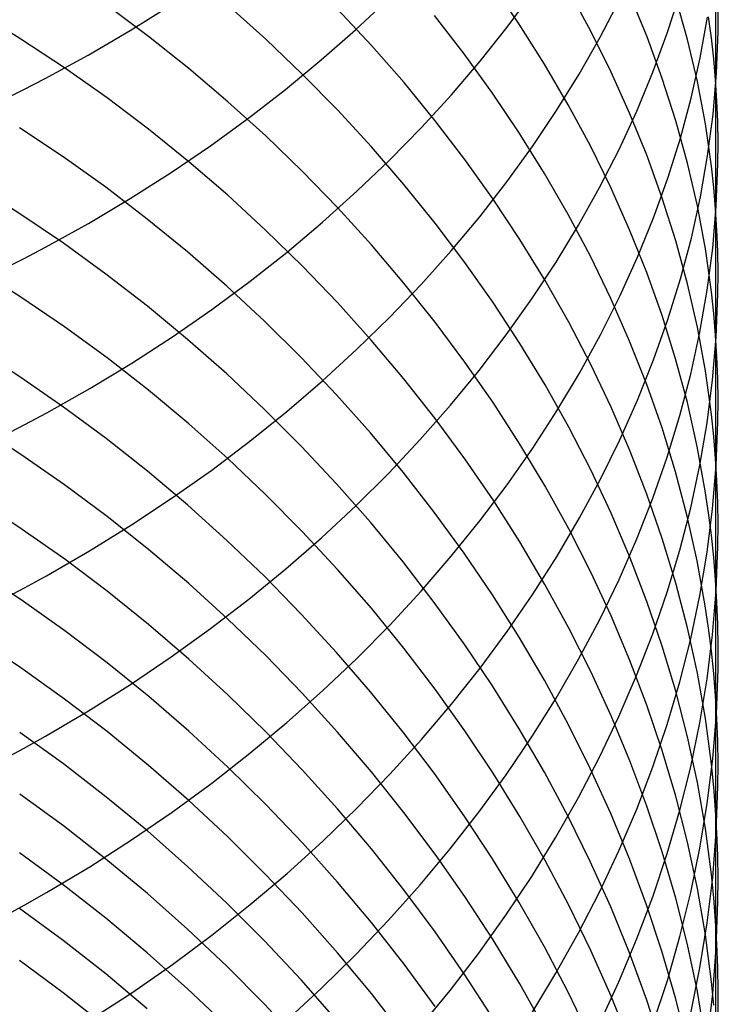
# Model space of a CAD drawing. Extents: x -383 to 1849, y -1185 to -529.
# Tile 452 of 656: x 421 to 427, y -1090 to -1081. Entities that reach past the tile are written whole.
import ezdxf

# ---------------------------------------------------------------- set-up
doc = ezdxf.new("R2010")
doc.units = 0
doc.layers.add('PREDEFINITO', color=7, linetype='CONTINUOUS')

msp = doc.modelspace()

# ---------------------------------------------------------------- linework, layer by layer
at = {"layer": 'PREDEFINITO'}
for p, q in [((426.9731, -1080.4829, 635.1812), (426.972, -1082.7896, 632.6009)), ((425.2314, -1081.1506, 625.0442), (424.9935, -1080.8016, 624.7911)), ((423.779, -1081.2006, 648.4845), (424.0711, -1080.9261, 648.2002)), ((425.124, -1081.1769, 645.7374), (425.3516, -1080.8691, 645.4287)), ((425.8659, -1081.2129, 627.1073), (425.6704, -1080.8533, 626.8368)), ((425.9484, -1081.2672, 643.2017), (426.12, -1080.9363, 642.881)), ((426.3642, -1081.2635, 629.2248), (426.2132, -1080.8967, 628.9383)), ((426.5436, -1081.2318, 640.6358), (426.6558, -1080.8832, 640.3095)), ((426.7233, -1081.2868, 631.3871), (426.6195, -1080.9162, 631.0869)), ((421.9428, -1081.2596, 617.5587), (421.5756, -1080.9854, 617.3875)), ((421.78, -1081.2082, 651.3175), (422.1412, -1080.9829, 651.0776)), ((422.9813, -1081.2837, 619.3946), (422.6459, -1080.9832, 619.2)), ((423.9197, -1081.3394, 621.2985), (423.6187, -1081.017, 621.0819)), ((420.8105, -1081.2834, 615.7935), (420.4141, -1081.0396, 615.6465)), ((424.7419, -1081.4146, 623.2653), (424.4778, -1081.074, 623.0278)), ((426.8368, -1081.4489, 638.3899), (426.9011, -1081.0894, 638.0655)), ((426.9348, -1081.2725, 633.5855), (426.9098, -1081.0869, 633.4296)), ((426.9955, -1081.2169, 635.8212), (426.9964, -1081.0332, 635.6612)), ((423.4747, -1081.4685, 648.7615), (423.779, -1081.2006, 648.4845)), ((424.8831, -1081.4797, 646.0406), (425.124, -1081.1769, 645.7374)), ((425.4556, -1081.5054, 625.301), (425.2314, -1081.1506, 625.0442)), ((421.1975, -1081.5388, 615.947), (420.8105, -1081.2834, 615.7935)), ((421.4082, -1081.425, 651.5477), (421.78, -1081.2082, 651.3175)), ((422.2997, -1081.5443, 617.736), (421.9428, -1081.2596, 617.5587)), ((423.3055, -1081.5934, 619.5946), (422.9813, -1081.2837, 619.3946)), ((425.7624, -1081.5945, 643.5184), (425.9484, -1081.2672, 643.2017)), ((426.0469, -1081.5772, 627.381), (425.8659, -1081.2129, 627.1073)), ((426.4998, -1081.6339, 629.5136), (426.3642, -1081.2635, 629.2248)), ((426.4161, -1081.5782, 640.9596), (426.5436, -1081.2318, 640.6358)), ((426.8108, -1081.6597, 631.6889), (426.7233, -1081.2868, 631.3871)), ((426.9555, -1081.4584, 633.7416), (426.9348, -1081.2725, 633.5855)), ((426.981, -1081.5844, 636.1411), (426.9955, -1081.2169, 635.8212)), ((424.2085, -1081.6698, 621.5201), (423.9197, -1081.3394, 621.2985)), ((421.026, -1081.6331, 651.7681), (421.4082, -1081.425, 651.5477)), ((424.9931, -1081.7618, 623.5071), (424.7419, -1081.4146, 623.2653)), ((426.7564, -1081.807, 638.7128), (426.8368, -1081.4489, 638.3899)), ((426.9718, -1081.6446, 633.8978), (426.9555, -1081.4584, 633.7416)), ((421.5747, -1081.8056, 616.1067), (421.1975, -1081.5388, 615.947)), ((422.646, -1081.839, 617.9191), (422.2997, -1081.5443, 617.736)), ((423.1586, -1081.7295, 649.0309), (423.4747, -1081.4685, 648.7615)), ((424.6291, -1081.7772, 646.3382), (424.8831, -1081.4797, 646.0406)), ((425.6659, -1081.8657, 625.5615), (425.4556, -1081.5054, 625.301)), ((420.8311, -1081.7338, 651.8744), (421.026, -1081.6331, 651.7681)), ((423.6182, -1081.9118, 619.7999), (423.3055, -1081.5934, 619.5946)), ((425.5623, -1081.9177, 643.8308), (425.7624, -1081.5945, 643.5184)), ((426.2131, -1081.9457, 627.6576), (426.0469, -1081.5772, 627.381)), ((426.2734, -1081.9219, 641.2806), (426.4161, -1081.5782, 640.9596)), ((426.6197, -1082.0075, 629.8046), (426.4998, -1081.6339, 629.5136)), ((426.9497, -1081.9517, 636.4604), (426.981, -1081.5844, 636.1411)), ((424.4849, -1082.0077, 621.7463), (424.2085, -1081.6698, 621.5201)), ((426.8816, -1082.0347, 631.992), (426.8108, -1081.6597, 631.6889)), ((426.9837, -1081.8311, 634.0542), (426.9718, -1081.6446, 633.8978)), ((420.6337, -1081.8321, 651.9781), (420.8311, -1081.7338, 651.8744)), ((421.942, -1082.0833, 616.2726), (421.5747, -1081.8056, 616.1067)), ((422.8309, -1081.9832, 649.2923), (423.1586, -1081.7295, 649.0309)), ((424.3622, -1082.069, 646.6296), (424.6291, -1081.7772, 646.3382)), ((425.2309, -1082.1154, 623.753), (424.9931, -1081.7618, 623.5071)), ((426.6602, -1082.1635, 639.0339), (426.7564, -1081.807, 638.7128)), ((422.9814, -1082.1433, 618.1076), (422.646, -1081.839, 617.9191)), ((425.8619, -1082.2311, 625.8252), (425.6659, -1081.8657, 625.5615)), ((426.9912, -1082.0177, 634.2106), (426.9837, -1081.8311, 634.0542)), ((422.4919, -1082.2294, 649.5454), (422.8309, -1081.9832, 649.2923)), ((423.919, -1082.2385, 620.0102), (423.6182, -1081.9118, 619.7999)), ((425.3485, -1082.2366, 644.1386), (425.5623, -1081.9177, 643.8308)), ((426.116, -1082.2627, 641.5984), (426.2734, -1081.9219, 641.2806)), ((426.3641, -1082.3182, 627.9368), (426.2131, -1081.9457, 627.6576)), ((426.9018, -1082.3184, 636.7789), (426.9497, -1081.9517, 636.4604)), ((421.1863, -1082.3284, 614.6542), (420.7991, -1082.0694, 614.5054)), ((424.0827, -1082.3549, 646.9146), (424.3622, -1082.069, 646.6296)), ((424.7486, -1082.3527, 621.9769), (424.4849, -1082.0077, 621.7463)), ((426.7235, -1082.3838, 630.0974), (426.6197, -1082.0075, 629.8046)), ((426.9106, -1082.2229, 632.1439), (426.8816, -1082.0347, 631.992)), ((426.9944, -1082.2045, 634.3671), (426.9912, -1082.0177, 634.2106)), ((422.2989, -1082.3714, 616.4442), (421.942, -1082.0833, 616.2726)), ((423.3056, -1082.4568, 618.3015), (422.9814, -1082.1433, 618.1076)), ((425.4551, -1082.4749, 624.0025), (425.2309, -1082.1154, 623.753)), ((426.5484, -1082.5181, 639.3529), (426.6602, -1082.1635, 639.0339)), ((422.1417, -1082.4677, 649.7897), (422.4919, -1082.2294, 649.5454)), ((424.2078, -1082.5732, 620.2252), (423.919, -1082.2385, 620.0102)), ((425.121, -1082.5508, 644.4415), (425.3485, -1082.2366, 644.1386)), ((426.0434, -1082.6011, 626.0921), (425.8619, -1082.2311, 625.8252)), ((426.9354, -1082.4115, 632.2961), (426.9106, -1082.2229, 632.1439)), ((426.9933, -1082.3914, 634.5236), (426.9944, -1082.2045, 634.3671)), ((421.5639, -1082.5987, 614.8089), (421.1863, -1082.3284, 614.6542)), ((425.944, -1082.6, 641.9127), (426.116, -1082.2627, 641.5984)), ((426.4997, -1082.6942, 628.2183), (426.3641, -1082.3182, 627.9368)), ((426.8376, -1082.6842, 637.0962), (426.9018, -1082.3184, 636.7789)), ((422.6452, -1082.6697, 616.6214), (422.2989, -1082.3714, 616.4442)), ((423.7908, -1082.6344, 647.1928), (424.0827, -1082.3549, 646.9146)), ((424.9992, -1082.7044, 622.2116), (424.7486, -1082.3527, 621.9769)), ((426.8109, -1082.7627, 630.3917), (426.7235, -1082.3838, 630.0974)), ((426.9559, -1082.6004, 632.4485), (426.9354, -1082.4115, 632.2961)), ((426.9784, -1082.7654, 634.8363), (426.9933, -1082.3914, 634.5236)), ((421.7807, -1082.6976, 650.0251), (422.1417, -1082.4677, 649.7897)), ((423.6182, -1082.7791, 618.5005), (423.3056, -1082.4568, 618.3015)), ((425.6653, -1082.8399, 624.2556), (425.4551, -1082.4749, 624.0025)), ((420.7995, -1082.8333, 613.2031), (420.4029, -1082.5835, 613.0655)), ((421.9314, -1082.8802, 614.9696), (421.5639, -1082.5987, 614.8089)), ((424.4841, -1082.9155, 620.4447), (424.2078, -1082.5732, 620.2252)), ((424.8801, -1082.8599, 644.7392), (425.121, -1082.5508, 644.4415)), ((425.7576, -1082.9337, 642.2231), (425.944, -1082.6, 641.9127)), ((426.4213, -1082.8702, 639.6693), (426.5484, -1082.5181, 639.3529)), ((426.972, -1082.7896, 632.6009), (426.9559, -1082.6004, 632.4485)), ((422.9807, -1082.9778, 616.8039), (422.6452, -1082.6697, 616.6214)), ((423.4867, -1082.9071, 647.4639), (423.7908, -1082.6344, 647.1928)), ((426.2101, -1082.9755, 626.3616), (426.0434, -1082.6011, 626.0921)), ((426.7573, -1083.0487, 637.412), (426.8376, -1082.6842, 637.0962)), ((421.4091, -1082.919, 650.251), (421.7807, -1082.6976, 650.0251)), ((425.2366, -1083.0625, 622.4503), (424.9992, -1082.7044, 622.2116)), ((426.6196, -1083.0735, 628.5018), (426.4997, -1082.6942, 628.2183)), ((426.8818, -1083.1436, 630.6874), (426.8109, -1082.7627, 630.3917)), ((426.9466, -1083.1392, 635.1486), (426.9784, -1082.7654, 634.8363)), ((421.1868, -1083.0951, 613.3466), (420.7995, -1082.8333, 613.2031)), ((423.9191, -1083.1099, 618.7043), (423.6182, -1082.7791, 618.5005)), ((424.6262, -1083.1636, 645.0312), (424.8801, -1082.8599, 644.7392)), ((425.8614, -1083.2101, 624.5119), (425.6653, -1082.8399, 624.2556)), ((426.9838, -1082.979, 632.7536), (426.972, -1082.7896, 632.6009)), ((426.972, -1082.7896, 632.6009), (426.9721, -1085.0052, 629.9407)), ((421.0271, -1083.1314, 650.4672), (421.4091, -1082.919, 650.251)), ((422.2887, -1083.1723, 615.1358), (421.9314, -1082.8802, 614.9696)), ((423.1708, -1083.1729, 647.7276), (423.4867, -1082.9071, 647.4639)), ((424.7477, -1083.265, 620.6684), (424.4841, -1082.9155, 620.4447)), ((425.5572, -1083.2632, 642.5293), (425.7576, -1082.9337, 642.2231)), ((426.2791, -1083.2197, 639.9829), (426.4213, -1082.8702, 639.6693)), ((423.3049, -1083.2951, 616.9916), (422.9807, -1082.9778, 616.8039)), ((426.3616, -1083.3539, 626.6337), (426.2101, -1082.9755, 626.3616)), ((426.9912, -1083.1687, 632.9062), (426.9838, -1082.979, 632.7536)), ((421.5643, -1083.3684, 613.4961), (421.1868, -1083.0951, 613.3466)), ((424.2079, -1083.4488, 618.9126), (423.9191, -1083.1099, 618.7043)), ((425.4603, -1083.4266, 622.6925), (425.2366, -1083.0625, 622.4503)), ((426.7234, -1083.4556, 628.7871), (426.6196, -1083.0735, 628.5018)), ((426.6612, -1083.4116, 637.726), (426.7573, -1083.0487, 637.412)), ((420.8323, -1083.2342, 650.5715), (421.0271, -1083.1314, 650.4672)), ((422.6355, -1083.4746, 615.3075), (422.2887, -1083.1723, 615.1358)), ((422.8432, -1083.4313, 647.9834), (423.1708, -1083.1729, 647.7276)), ((424.3594, -1083.4615, 645.3172), (424.6262, -1083.1636, 645.0312)), ((426.0429, -1083.585, 624.7711), (425.8614, -1083.2101, 624.5119)), ((426.9109, -1083.3348, 630.8356), (426.8818, -1083.1436, 630.6874)), ((426.8982, -1083.5125, 635.46), (426.9466, -1083.1392, 635.1486)), ((426.9943, -1083.3585, 633.0589), (426.9912, -1083.1687, 632.9062)), ((420.635, -1083.3346, 650.6732), (420.8323, -1083.2342, 650.5715)), ((423.6176, -1083.6214, 617.1842), (423.3049, -1083.2951, 616.9916)), ((424.9983, -1083.6213, 620.8962), (424.7477, -1083.265, 620.6684)), ((425.3429, -1083.5883, 642.8311), (425.5572, -1083.2632, 642.5293)), ((426.122, -1083.566, 640.2934), (426.2791, -1083.2197, 639.9829)), ((420.8102, -1083.5729, 611.8881), (420.4138, -1083.3209, 611.7558)), ((421.9319, -1083.653, 613.6511), (421.5643, -1083.3684, 613.4961)), ((426.4977, -1083.7358, 626.9081), (426.3616, -1083.3539, 626.6337)), ((426.9357, -1083.5263, 630.984), (426.9109, -1083.3348, 630.8356)), ((426.993, -1083.5485, 633.2116), (426.9943, -1083.3585, 633.0589)), ((422.5042, -1083.6819, 648.231), (422.8432, -1083.4313, 647.9834)), ((422.9713, -1083.7868, 615.4843), (422.6355, -1083.4746, 615.3075)), ((424.08, -1083.7533, 645.5969), (424.3594, -1083.4615, 645.3172)), ((424.4842, -1083.7954, 619.1253), (424.2079, -1083.4488, 618.9126)), ((425.6701, -1083.7963, 622.9382), (425.4603, -1083.4266, 622.6925)), ((426.5495, -1083.7724, 638.0378), (426.6612, -1083.4116, 637.726)), ((426.8108, -1083.8402, 629.074), (426.7234, -1083.4556, 628.7871)), ((426.8335, -1083.8848, 635.7704), (426.8982, -1083.5125, 635.46)), ((426.9562, -1083.7182, 631.1326), (426.9357, -1083.5263, 630.984)), ((426.9778, -1083.9285, 633.5169), (426.993, -1083.5485, 633.2116)), ((421.1973, -1083.837, 612.0263), (420.8102, -1083.5729, 611.8881)), ((423.9185, -1083.9562, 617.3814), (423.6176, -1083.6214, 617.1842)), ((425.2357, -1083.9841, 621.1277), (424.9983, -1083.6213, 620.8962)), ((425.115, -1083.9086, 643.1279), (425.3429, -1083.5883, 642.8311)), ((425.9504, -1083.9089, 640.6004), (426.122, -1083.566, 640.2934)), ((426.2095, -1083.9644, 625.0331), (426.0429, -1083.585, 624.7711)), ((422.2892, -1083.9482, 613.8116), (421.9319, -1083.653, 613.6511)), ((422.154, -1083.9244, 648.4701), (422.5042, -1083.6819, 648.231)), ((426.618, -1084.121, 627.1843), (426.4977, -1083.7358, 626.9081)), ((426.9723, -1083.9104, 631.2813), (426.9562, -1083.7182, 631.1326)), ((423.296, -1084.1085, 615.6661), (422.9713, -1083.7868, 615.4843)), ((423.7882, -1084.0386, 645.87), (424.08, -1083.7533, 645.5969)), ((424.7478, -1084.1492, 619.3421), (424.4842, -1083.7954, 619.1253)), ((425.8656, -1084.1712, 623.1869), (425.6701, -1083.7963, 622.9382)), ((426.4224, -1084.1308, 638.3473), (426.5495, -1083.7724, 638.0378)), ((421.5746, -1084.1128, 612.17), (421.1973, -1083.837, 612.0263)), ((424.8738, -1084.2237, 643.4196), (425.115, -1083.9086, 643.1279)), ((425.7644, -1084.248, 640.9037), (425.9504, -1083.9089, 640.6004)), ((426.7527, -1084.2559, 636.0793), (426.8335, -1083.8848, 635.7704)), ((426.8816, -1084.2269, 629.362), (426.8108, -1083.8402, 629.074)), ((426.9841, -1084.1028, 631.4301), (426.9723, -1083.9104, 631.2813)), ((421.7929, -1084.1585, 648.7004), (422.154, -1083.9244, 648.4701)), ((422.6359, -1084.2539, 613.9772), (422.2892, -1083.9482, 613.8116)), ((424.2072, -1084.2992, 617.583), (423.9185, -1083.9562, 617.3814)), ((425.4593, -1084.3529, 621.3627), (425.2357, -1083.9841, 621.1277)), ((426.361, -1084.3478, 625.2975), (426.2095, -1083.9644, 625.0331)), ((426.9458, -1084.3083, 633.8216), (426.9778, -1083.9285, 633.5169)), ((420.8004, -1084.2822, 610.5561), (420.4038, -1084.0273, 610.4285)), ((423.4843, -1084.3171, 646.1361), (423.7882, -1084.0386, 645.87)), ((421.4212, -1084.3839, 648.9215), (421.7929, -1084.1585, 648.7004)), ((421.942, -1084.3997, 612.3191), (421.5746, -1084.1128, 612.17)), ((423.6091, -1084.4392, 615.8525), (423.296, -1084.1085, 615.6661)), ((424.9984, -1084.5099, 619.5628), (424.7478, -1084.1492, 619.3421)), ((426.0466, -1084.551, 623.4386), (425.8656, -1084.1712, 623.1869)), ((426.2803, -1084.4864, 638.6539), (426.4224, -1084.1308, 638.3473)), ((426.7222, -1084.509, 627.4623), (426.618, -1084.121, 627.1843)), ((426.9915, -1084.2955, 631.579), (426.9841, -1084.1028, 631.4301)), ((422.9718, -1084.5695, 614.1479), (422.6359, -1084.2539, 613.9772)), ((424.6195, -1084.5333, 643.7058), (424.8738, -1084.2237, 643.4196)), ((425.5643, -1084.5829, 641.2028), (425.7644, -1084.248, 640.9037)), ((426.6561, -1084.6253, 636.3864), (426.7527, -1084.2559, 636.0793)), ((426.9107, -1084.421, 629.5064), (426.8816, -1084.2269, 629.362)), ((421.1876, -1084.5495, 610.6892), (420.8004, -1084.2822, 610.5561)), ((423.1685, -1084.5884, 646.3948), (423.4843, -1084.3171, 646.1361)), ((424.4836, -1084.6499, 617.7888), (424.2072, -1084.2992, 617.583)), ((426.497, -1084.7348, 625.564), (426.361, -1084.3478, 625.2975)), ((426.8972, -1084.6876, 634.1256), (426.9458, -1084.3083, 633.8216)), ((426.9946, -1084.4883, 631.728), (426.9915, -1084.2955, 631.579)), ((421.039, -1084.6001, 649.133), (421.4212, -1084.3839, 648.9215)), ((422.299, -1084.6976, 612.4733), (421.942, -1084.3997, 612.3191)), ((425.6691, -1084.7273, 621.601), (425.4593, -1084.3529, 621.3627)), ((426.9355, -1084.6154, 629.651), (426.9107, -1084.421, 629.5064)), ((423.9105, -1084.7785, 616.0435), (423.6091, -1084.4392, 615.8525)), ((425.2357, -1084.8771, 619.7871), (424.9984, -1084.5099, 619.5628)), ((426.1233, -1084.8389, 638.9575), (426.2803, -1084.4864, 638.6539)), ((426.8101, -1084.8994, 627.7417), (426.7222, -1084.509, 627.4623)), ((426.9934, -1084.6812, 631.8769), (426.9946, -1084.4883, 631.728)), ((420.8441, -1084.7047, 649.2351), (421.039, -1084.6001, 649.133)), ((421.5651, -1084.8285, 610.8277), (421.1876, -1084.5495, 610.6892)), ((422.8411, -1084.8521, 646.6459), (423.1685, -1084.5884, 646.3948)), ((423.2964, -1084.8946, 614.3232), (422.9718, -1084.5695, 614.1479)), ((424.3523, -1084.8369, 643.9861), (424.6195, -1084.5333, 643.7058)), ((425.3503, -1084.9133, 641.4975), (425.5643, -1084.5829, 641.2028)), ((426.2128, -1084.9352, 623.6928), (426.0466, -1084.551, 623.4386)), ((422.6455, -1085.0058, 612.6326), (422.299, -1084.6976, 612.4733)), ((424.7473, -1085.008, 617.9986), (424.4836, -1084.6499, 617.7888)), ((426.5439, -1084.9927, 636.6915), (426.6561, -1084.6253, 636.3864)), ((426.8324, -1085.066, 634.4285), (426.8972, -1084.6876, 634.1256)), ((426.956, -1084.8102, 629.7958), (426.9355, -1084.6154, 629.651)), ((426.9783, -1085.0671, 632.1746), (426.9934, -1084.6812, 631.8769)), ((420.8107, -1084.9695, 609.2126), (420.4142, -1084.7125, 609.0903)), ((420.6467, -1084.8069, 649.3347), (420.8441, -1084.7047, 649.2351)), ((424.1998, -1085.1261, 616.2387), (423.9105, -1084.7785, 616.0435)), ((425.8647, -1085.1071, 621.8423), (425.6691, -1084.7273, 621.601)), ((426.6173, -1085.1251, 625.8325), (426.497, -1084.7348, 625.564)), ((421.9327, -1085.1188, 610.9714), (421.5651, -1084.8285, 610.8277)), ((422.5023, -1085.108, 646.889), (422.8411, -1084.8521, 646.6459)), ((424.0725, -1085.1343, 644.2602), (424.3523, -1084.8369, 643.9861)), ((425.9517, -1085.1878, 639.2577), (426.1233, -1084.8389, 638.9575)), ((426.9721, -1085.0052, 629.9407), (426.956, -1084.8102, 629.7958)), ((423.6096, -1085.2289, 614.5032), (423.2964, -1084.8946, 614.3232)), ((425.1228, -1085.2387, 641.7874), (425.3503, -1084.9133, 641.4975)), ((425.4594, -1085.2505, 620.0148), (425.2357, -1084.8771, 619.7871)), ((426.3639, -1085.3235, 623.9495), (426.2128, -1084.9352, 623.6928)), ((426.8813, -1085.292, 628.0222), (426.8101, -1084.8994, 627.7417)), ((421.1977, -1085.2388, 609.3402), (420.8107, -1084.9695, 609.2126)), ((422.981, -1085.3241, 612.7966), (422.6455, -1085.0058, 612.6326)), ((424.9979, -1085.3731, 618.2121), (424.7473, -1085.008, 617.9986)), ((426.4163, -1085.3576, 636.9943), (426.5439, -1084.9927, 636.6915)), ((426.9839, -1085.2006, 630.0857), (426.9721, -1085.0052, 629.9407)), ((426.9721, -1085.0052, 629.9407), (426.9724, -1086.0819, 628.5857)), ((422.29, -1085.4202, 611.12), (421.9327, -1085.1188, 610.9714)), ((422.1523, -1085.3556, 647.1237), (422.5023, -1085.108, 646.889)), ((423.7803, -1085.4251, 644.5277), (424.0725, -1085.1343, 644.2602)), ((424.4767, -1085.4815, 616.438), (424.1998, -1085.1261, 616.2387)), ((426.0458, -1085.4917, 622.0864), (425.8647, -1085.1071, 621.8423)), ((426.7215, -1085.5184, 626.1027), (426.6173, -1085.1251, 625.8325)), ((426.7514, -1085.4431, 634.7299), (426.8324, -1085.066, 634.4285)), ((426.9463, -1085.453, 632.4718), (426.9783, -1085.0671, 632.1746)), ((425.7658, -1085.5329, 639.5542), (425.9517, -1085.1878, 639.2577)), ((426.9913, -1085.3961, 630.2308), (426.9839, -1085.2006, 630.0857)), ((421.575, -1085.52, 609.4729), (421.1977, -1085.2388, 609.3402)), ((423.9109, -1085.5719, 614.6874), (423.6096, -1085.2289, 614.5032)), ((424.8818, -1085.5589, 642.0722), (425.1228, -1085.2387, 641.7874)), ((425.6692, -1085.6295, 620.2457), (425.4594, -1085.2505, 620.0148)), ((426.9105, -1085.489, 628.1629), (426.8813, -1085.292, 628.0222)), ((420.8115, -1085.6287, 607.8545), (420.4152, -1085.3694, 607.7374)), ((421.7915, -1085.5946, 647.3497), (422.1523, -1085.3556, 647.1237)), ((423.3053, -1085.652, 612.9652), (422.981, -1085.3241, 612.7966)), ((425.2352, -1085.7447, 618.4291), (424.9979, -1085.3731, 618.2121)), ((426.2737, -1085.7198, 637.2943), (426.4163, -1085.3576, 636.9943)), ((426.4995, -1085.7156, 624.2082), (426.3639, -1085.3235, 623.9495)), ((426.9944, -1085.5918, 630.3759), (426.9913, -1085.3961, 630.2308)), ((422.6367, -1085.7321, 611.2735), (422.29, -1085.4202, 611.12)), ((423.4761, -1085.7089, 644.7884), (423.7803, -1085.4251, 644.5277)), ((424.7408, -1085.8443, 616.641), (424.4767, -1085.4815, 616.438)), ((426.6546, -1085.8185, 635.0297), (426.7514, -1085.4431, 634.7299)), ((426.8978, -1085.8382, 632.7682), (426.9463, -1085.453, 632.4718)), ((421.9424, -1085.8126, 609.6105), (421.575, -1085.52, 609.4729)), ((424.2002, -1085.9232, 614.8757), (423.9109, -1085.5719, 614.6874)), ((424.6278, -1085.8734, 642.3517), (424.8818, -1085.5589, 642.0722)), ((425.5657, -1085.8737, 639.8466), (425.7658, -1085.5329, 639.5542)), ((426.212, -1085.8808, 622.333), (426.0458, -1085.4917, 622.0864)), ((426.8094, -1085.9142, 626.3742), (426.7215, -1085.5184, 626.1027)), ((426.9355, -1085.6863, 628.3037), (426.9105, -1085.489, 628.1629)), ((421.1985, -1085.9004, 607.9768), (420.8115, -1085.6287, 607.8545)), ((421.42, -1085.8246, 647.5667), (421.7915, -1085.5946, 647.3497)), ((423.6181, -1085.9892, 613.1381), (423.3053, -1085.652, 612.9652)), ((425.8647, -1086.0139, 620.4795), (425.6692, -1085.6295, 620.2457)), ((426.9932, -1085.7876, 630.5209), (426.9944, -1085.5918, 630.3759)), ((422.9725, -1086.0541, 611.4315), (422.6367, -1085.7321, 611.2735)), ((423.1599, -1085.9854, 645.0419), (423.4761, -1085.7089, 644.7884)), ((425.459, -1086.1226, 618.6494), (425.2352, -1085.7447, 618.4291)), ((426.1162, -1086.0787, 637.5914), (426.2737, -1085.7198, 637.2943)), ((426.6194, -1086.1109, 624.4688), (426.4995, -1085.7156, 624.2082)), ((426.9561, -1085.884, 628.4446), (426.9355, -1085.6863, 628.3037)), ((421.0381, -1086.0454, 647.7743), (421.42, -1085.8246, 647.5667)), ((422.2994, -1086.1163, 609.7529), (421.9424, -1085.8126, 609.6105)), ((426.5423, -1086.1919, 635.3275), (426.6546, -1085.8185, 635.0297)), ((426.978, -1086.1794, 630.8109), (426.9932, -1085.7876, 630.5209)), ((421.5758, -1086.1841, 608.1039), (421.1985, -1085.9004, 607.9768)), ((424.3609, -1086.182, 642.6254), (424.6278, -1085.8734, 642.3517)), ((424.992, -1086.2142, 616.8477), (424.7408, -1085.8443, 616.641)), ((425.3518, -1086.2098, 640.1347), (425.5657, -1085.8737, 639.8466)), ((426.3631, -1086.2741, 622.5818), (426.212, -1085.8808, 622.333)), ((426.8806, -1086.3121, 626.6469), (426.8094, -1085.9142, 626.3742)), ((426.833, -1086.2226, 633.0636), (426.8978, -1085.8382, 632.7682)), ((426.9724, -1086.0819, 628.5857), (426.9561, -1085.884, 628.4446)), ((420.812, -1086.2596, 606.4843), (420.4156, -1085.9981, 606.3723)), ((422.8322, -1086.2541, 645.2879), (423.1599, -1085.9854, 645.0419)), ((423.919, -1086.3351, 613.3152), (423.6181, -1085.9892, 613.1381)), ((424.4771, -1086.2824, 615.0679), (424.2002, -1085.9232, 614.8757)), ((420.8433, -1086.1521, 647.8745), (421.0381, -1086.0454, 647.7743)), ((423.2971, -1086.3859, 611.5939), (422.9725, -1086.0541, 611.4315)), ((426.0458, -1086.4032, 620.7159), (425.8647, -1086.0139, 620.4795)), ((425.9441, -1086.4341, 637.8851), (426.1162, -1086.0787, 637.5914)), ((426.9724, -1086.0819, 628.5857), (426.9717, -1087.1129, 627.1946)), ((426.9843, -1086.2802, 628.7268), (426.9724, -1086.0819, 628.5857)), ((420.6461, -1086.2564, 647.9722), (420.8433, -1086.1521, 647.8745)), ((422.6458, -1086.4305, 609.8999), (422.2994, -1086.1163, 609.7529)), ((424.0814, -1086.4841, 642.893), (424.3609, -1086.182, 642.6254)), ((425.6688, -1086.5062, 618.8727), (425.459, -1086.1226, 618.6494)), ((426.7233, -1086.5092, 624.731), (426.6194, -1086.1109, 624.4688)), ((426.946, -1086.5709, 631.1004), (426.978, -1086.1794, 630.8109)), ((421.199, -1086.5337, 606.6011), (420.812, -1086.2596, 606.4843)), ((421.943, -1086.4793, 608.2357), (421.5758, -1086.1841, 608.1039)), ((422.493, -1086.5148, 645.526), (422.8322, -1086.2541, 645.2879)), ((425.2299, -1086.5907, 617.0577), (424.992, -1086.2142, 616.8477)), ((425.1243, -1086.5409, 640.4181), (425.3518, -1086.2098, 640.1347)), ((426.4146, -1086.5627, 635.6229), (426.5423, -1086.1919, 635.3275)), ((426.7522, -1086.6056, 633.3576), (426.833, -1086.2226, 633.0636)), ((424.2079, -1086.6894, 613.4962), (423.919, -1086.3351, 613.3152)), ((424.7412, -1086.6491, 615.2638), (424.4771, -1086.2824, 615.0679)), ((426.4989, -1086.6711, 622.8327), (426.3631, -1086.2741, 622.5818)), ((426.9098, -1086.5118, 626.7836), (426.8806, -1086.3121, 626.6469)), ((426.9919, -1086.4786, 628.868), (426.9843, -1086.2802, 628.7268)), ((422.9813, -1086.755, 610.0512), (422.6458, -1086.4305, 609.8999)), ((423.6102, -1086.7269, 611.7604), (423.2971, -1086.3859, 611.5939)), ((425.7577, -1086.7855, 638.1752), (425.9441, -1086.4341, 637.8851)), ((426.212, -1086.7971, 620.9548), (426.0458, -1086.4032, 620.7159)), ((422.2999, -1086.7857, 608.3721), (421.943, -1086.4793, 608.2357)), ((422.1427, -1086.7671, 645.7558), (422.493, -1086.5148, 645.526)), ((423.7895, -1086.7795, 643.1542), (424.0814, -1086.4841, 642.893)), ((425.8644, -1086.8952, 619.0989), (425.6688, -1086.5062, 618.8727)), ((426.8108, -1086.9101, 624.9946), (426.7233, -1086.5092, 624.731)), ((426.9348, -1086.7118, 626.9204), (426.9098, -1086.5118, 626.7836)), ((426.9951, -1086.6771, 629.0092), (426.9919, -1086.4786, 628.868)), ((420.8106, -1086.8641, 605.1015), (420.4143, -1086.6003, 604.9947)), ((421.5763, -1086.8197, 606.7226), (421.199, -1086.5337, 606.6011)), ((424.8834, -1086.8667, 640.6965), (425.1243, -1086.5409, 640.4181)), ((425.4541, -1086.9734, 617.2709), (425.2299, -1086.5907, 617.0577)), ((426.2719, -1086.9307, 635.9158), (426.4146, -1086.5627, 635.6229)), ((426.6555, -1086.9868, 633.6499), (426.7522, -1086.6056, 633.3576)), ((426.8974, -1086.9619, 631.3892), (426.946, -1086.5709, 631.1004)), ((424.4843, -1087.0518, 613.6809), (424.2079, -1086.6894, 613.4962)), ((424.9924, -1087.023, 615.4631), (424.7412, -1086.6491, 615.2638)), ((426.6189, -1087.0714, 623.0854), (426.4989, -1086.6711, 622.8327)), ((426.994, -1086.8758, 629.1504), (426.9951, -1086.6771, 629.0092)), ((421.7816, -1087.0105, 645.9772), (422.1427, -1086.7671, 645.7558)), ((422.6462, -1087.1027, 608.5128), (422.2999, -1086.7857, 608.3721)), ((423.3056, -1087.0893, 610.2067), (422.9813, -1086.755, 610.0512)), ((423.4855, -1087.0679, 643.4088), (423.7895, -1086.7795, 643.1542)), ((423.9116, -1087.0769, 611.9309), (423.6102, -1086.7269, 611.7604)), ((425.5572, -1087.1326, 638.4614), (425.7577, -1086.7855, 638.1752)), ((426.9554, -1086.9122, 627.0574), (426.9348, -1086.7118, 626.9204)), ((421.1976, -1087.1405, 605.2129), (420.8106, -1086.8641, 605.1015)), ((421.9436, -1087.1175, 606.8486), (421.5763, -1086.8197, 606.7226)), ((424.6294, -1087.1867, 640.9696), (424.8834, -1086.8667, 640.6965)), ((426.3631, -1087.1952, 621.1958), (426.212, -1086.7971, 620.9548)), ((426.979, -1087.2732, 629.4326), (426.994, -1086.8758, 629.1504)), ((426.0455, -1087.2891, 619.3276), (425.8644, -1086.8952, 619.0989)), ((426.1144, -1087.2955, 636.2057), (426.2719, -1086.9307, 635.9158)), ((426.8817, -1087.3132, 625.2592), (426.8108, -1086.9101, 624.9946)), ((426.8325, -1087.3519, 631.6769), (426.8974, -1086.9619, 631.3892)), ((426.9717, -1087.1129, 627.1946), (426.9554, -1086.9122, 627.0574)), ((421.4098, -1087.2448, 646.1896), (421.7816, -1087.0105, 645.9772)), ((424.7481, -1087.4217, 613.8691), (424.4843, -1087.0518, 613.6809)), ((425.2302, -1087.4035, 615.6657), (424.9924, -1087.023, 615.4631)), ((425.6644, -1087.3619, 617.4869), (425.4541, -1086.9734, 617.2709)), ((426.5432, -1087.366, 633.9403), (426.6555, -1086.9868, 633.6499)), ((421.5749, -1087.429, 605.3288), (421.1976, -1087.1405, 605.2129)), ((422.3006, -1087.4264, 606.9789), (421.9436, -1087.1175, 606.8486)), ((422.9816, -1087.4301, 608.6577), (422.6462, -1087.1027, 608.5128)), ((423.1696, -1087.3487, 643.6563), (423.4855, -1087.0679, 643.4088)), ((423.6184, -1087.433, 610.3662), (423.3056, -1087.0893, 610.2067)), ((424.2008, -1087.4353, 612.1052), (423.9116, -1087.0769, 611.9309)), ((425.3428, -1087.4749, 638.7433), (425.5572, -1087.1326, 638.4614)), ((426.7229, -1087.4747, 623.3397), (426.6189, -1087.0714, 623.0854)), ((426.9836, -1087.3139, 627.3318), (426.9717, -1087.1129, 627.1946)), ((426.9717, -1087.1129, 627.1946), (426.9727, -1089.11, 624.367)), ((424.3625, -1087.5006, 641.2371), (424.6294, -1087.1867, 640.9696)), ((426.4988, -1087.597, 621.4389), (426.3631, -1087.1952, 621.1958)), ((421.0277, -1087.4696, 646.3928), (421.4098, -1087.2448, 646.1896)), ((425.9422, -1087.6566, 636.4923), (426.1144, -1087.2955, 636.2057)), ((426.2118, -1087.6877, 619.5586), (426.0455, -1087.2891, 619.3276)), ((426.9108, -1087.5154, 625.3919), (426.8817, -1087.3132, 625.2592)), ((426.9472, -1087.6703, 629.7143), (426.979, -1087.2732, 629.4326)), ((426.9912, -1087.5151, 627.4691), (426.9836, -1087.3139, 627.3318)), ((422.8421, -1087.6218, 643.8964), (423.1696, -1087.3487, 643.6563)), ((425.4544, -1087.7903, 615.8713), (425.2302, -1087.4035, 615.6657)), ((425.8605, -1087.7559, 617.7057), (425.6644, -1087.3619, 617.4869)), ((426.4156, -1087.7426, 634.2284), (426.5432, -1087.366, 633.9403)), ((426.7516, -1087.7406, 631.9632), (426.8325, -1087.3519, 631.6769)), ((421.1865, -1087.7166, 603.8131), (420.7993, -1087.4375, 603.707)), ((420.8327, -1087.5783, 646.4908), (421.0277, -1087.4696, 646.3928)), ((421.9421, -1087.7292, 605.4489), (421.5749, -1087.429, 605.3288)), ((422.647, -1087.7461, 607.1133), (422.3006, -1087.4264, 606.9789)), ((423.3058, -1087.7673, 608.8065), (422.9816, -1087.4301, 608.6577)), ((423.9193, -1087.7856, 610.5294), (423.6184, -1087.433, 610.3662)), ((424.4776, -1087.8018, 612.2831), (424.2008, -1087.4353, 612.1052)), ((424.9988, -1087.7988, 614.0607), (424.7481, -1087.4217, 613.8691)), ((425.1148, -1087.8122, 639.0207), (425.3428, -1087.4749, 638.7433)), ((426.8105, -1087.8806, 623.5952), (426.7229, -1087.4747, 623.3397)), ((420.6353, -1087.6845, 646.5865), (420.8327, -1087.5783, 646.4908)), ((424.0829, -1087.808, 641.4987), (424.3625, -1087.5006, 641.2371)), ((426.9356, -1087.7181, 625.5247), (426.9108, -1087.5154, 625.3919)), ((426.9944, -1087.7164, 627.6063), (426.9912, -1087.5151, 627.4691)), ((422.5031, -1087.8866, 644.1289), (422.8421, -1087.6218, 643.8964)), ((425.7558, -1088.0137, 636.7755), (425.9422, -1087.6566, 636.4923)), ((426.6188, -1088.0023, 621.6836), (426.4988, -1087.597, 621.4389)), ((421.5641, -1088.008, 603.9235), (421.1865, -1087.7166, 603.8131)), ((422.2991, -1088.0408, 605.573), (421.9421, -1087.7292, 605.4489)), ((422.9825, -1088.0763, 607.2517), (422.647, -1087.7461, 607.1133)), ((426.0421, -1088.1549, 617.9269), (425.8605, -1087.7559, 617.7057)), ((426.3629, -1088.0905, 619.7918), (426.2118, -1087.6877, 619.5586)), ((426.273, -1088.1164, 634.5139), (426.4156, -1087.7426, 634.2284)), ((426.6548, -1088.1275, 632.2479), (426.7516, -1087.7406, 631.9632)), ((426.8988, -1088.0669, 629.9952), (426.9472, -1087.6703, 629.7143)), ((426.9561, -1087.9211, 625.6577), (426.9356, -1087.7181, 625.5247)), ((426.9933, -1087.9179, 627.7436), (426.9944, -1087.7164, 627.6063)), ((423.6185, -1088.114, 608.9592), (423.3058, -1087.7673, 608.8065)), ((423.791, -1088.1085, 641.754), (424.0829, -1087.808, 641.4987)), ((424.2082, -1088.1468, 610.6963), (423.9193, -1087.7856, 610.5294)), ((424.7417, -1088.1759, 612.4643), (424.4776, -1087.8018, 612.2831)), ((424.8735, -1088.144, 639.2932), (425.1148, -1087.8122, 639.0207)), ((425.2361, -1088.1827, 614.2554), (424.9988, -1087.7988, 614.0607)), ((425.6647, -1088.183, 616.0796), (425.4544, -1087.7903, 615.8713)), ((422.1531, -1088.1429, 644.3533), (422.5031, -1087.8866, 644.1289)), ((426.8816, -1088.2887, 623.8517), (426.8105, -1087.8806, 623.5952)), ((426.9723, -1088.1244, 625.7908), (426.9561, -1087.9211, 625.6577)), ((426.9783, -1088.3209, 628.018), (426.9933, -1087.9179, 627.7436)), ((421.1865, -1088.2667, 602.4033), (420.7992, -1087.9855, 602.3028)), ((421.9317, -1088.3112, 604.0379), (421.5641, -1088.008, 603.9235)), ((425.5552, -1088.3664, 637.0548), (425.7558, -1088.0137, 636.7755)), ((426.7228, -1088.4105, 621.9298), (426.6188, -1088.0023, 621.6836)), ((422.6454, -1088.3632, 605.7011), (422.2991, -1088.0408, 605.573)), ((423.3067, -1088.4163, 607.3938), (422.9825, -1088.0763, 607.2517)), ((426.4987, -1088.4971, 620.0268), (426.3629, -1088.0905, 619.7918)), ((426.834, -1088.4624, 630.275), (426.8988, -1088.0669, 629.9952)), ((421.7921, -1088.3903, 644.5694), (422.1531, -1088.1429, 644.3533)), ((423.4869, -1088.4017, 642.0027), (423.791, -1088.1085, 641.754)), ((423.9194, -1088.4697, 609.1154), (423.6185, -1088.114, 608.9592)), ((424.4846, -1088.5161, 610.8666), (424.2082, -1088.1468, 610.6963)), ((424.6191, -1088.4699, 639.5605), (424.8735, -1088.144, 639.2932)), ((424.9929, -1088.5573, 612.6487), (424.7417, -1088.1759, 612.4643)), ((425.4599, -1088.5729, 614.453), (425.2361, -1088.1827, 614.2554)), ((425.8608, -1088.5812, 616.2906), (425.6647, -1088.183, 616.0796)), ((426.2089, -1088.5585, 618.1504), (426.0421, -1088.1549, 617.9269)), ((426.1155, -1088.4868, 634.7966), (426.273, -1088.1164, 634.5139)), ((426.5425, -1088.5123, 632.5307), (426.6548, -1088.1275, 632.2479)), ((426.9841, -1088.328, 625.924), (426.9723, -1088.1244, 625.7908)), ((421.5641, -1088.5601, 602.5078), (421.1865, -1088.2667, 602.4033)), ((422.2889, -1088.6258, 604.1561), (421.9317, -1088.3112, 604.0379)), ((422.9808, -1088.6961, 605.833), (422.6454, -1088.3632, 605.7011)), ((425.3409, -1088.7144, 637.3299), (425.5552, -1088.3664, 637.0548)), ((426.9108, -1088.4935, 623.9803), (426.8816, -1088.2887, 623.8517)), ((426.9465, -1088.7236, 628.2919), (426.9783, -1088.3209, 628.018)), ((426.9916, -1088.5318, 626.0573), (426.9841, -1088.328, 625.924)), ((421.4205, -1088.6284, 644.7769), (421.7921, -1088.3903, 644.5694)), ((423.171, -1088.6874, 642.2445), (423.4869, -1088.4017, 642.0027)), ((423.6195, -1088.7659, 607.5396), (423.3067, -1088.4163, 607.3938)), ((426.8104, -1088.8213, 622.1773), (426.7228, -1088.4105, 621.9298)), ((421.1862, -1088.7891, 600.9845), (420.799, -1088.506, 600.8896)), ((424.2081, -1088.8341, 609.2751), (423.9194, -1088.4697, 609.1154)), ((424.3519, -1088.7897, 639.8223), (424.6191, -1088.4699, 639.5605)), ((424.7483, -1088.8931, 611.0401), (424.4846, -1088.5161, 610.8666)), ((425.9435, -1088.8535, 635.0761), (426.1155, -1088.4868, 634.7966)), ((426.4148, -1088.8944, 632.8113), (426.5425, -1088.5123, 632.5307)), ((426.6187, -1088.9072, 620.2635), (426.4987, -1088.4971, 620.0268)), ((426.7532, -1088.8565, 630.5535), (426.834, -1088.4624, 630.275)), ((426.9358, -1088.6986, 624.1091), (426.9108, -1088.4935, 623.9803)), ((426.9947, -1088.7358, 626.1905), (426.9916, -1088.5318, 626.0573)), ((421.0385, -1088.8568, 644.9753), (421.4205, -1088.6284, 644.7769)), ((421.9318, -1088.8656, 602.6161), (421.5641, -1088.5601, 602.5078)), ((422.6357, -1088.9514, 604.2781), (422.2889, -1088.6258, 604.1561)), ((425.2307, -1088.9455, 612.836), (424.9929, -1088.5573, 612.6487)), ((425.6697, -1088.9691, 614.6532), (425.4599, -1088.5729, 614.453)), ((426.0424, -1088.9844, 616.5039), (425.8608, -1088.5812, 616.2906)), ((426.3605, -1088.9663, 618.3758), (426.2089, -1088.5585, 618.1504)), ((422.8433, -1088.9651, 642.4792), (423.171, -1088.6874, 642.2445)), ((423.3051, -1089.039, 605.9684), (422.9808, -1088.6961, 605.833)), ((425.1129, -1089.0571, 637.6006), (425.3409, -1088.7144, 637.3299)), ((426.9564, -1088.9042, 624.238), (426.9358, -1088.6986, 624.1091)), ((421.5638, -1089.0847, 601.0832), (421.1862, -1088.7891, 600.9845)), ((423.9204, -1089.1246, 607.6888), (423.6195, -1088.7659, 607.5396)), ((424.072, -1089.1028, 640.0783), (424.3519, -1088.7897, 639.8223)), ((426.8981, -1089.1258, 628.565), (426.9465, -1088.7236, 628.2919)), ((426.9935, -1088.9399, 626.3238), (426.9947, -1088.7358, 626.1905)), ((420.8437, -1088.9673, 645.0711), (421.0385, -1088.8568, 644.9753)), ((422.2892, -1089.1824, 602.7281), (421.9318, -1088.8656, 602.6161)), ((424.4845, -1089.2066, 609.4381), (424.2081, -1088.8341, 609.2751)), ((425.7571, -1089.2162, 635.3522), (425.9435, -1088.8535, 635.0761)), ((426.6565, -1089.2487, 630.8303), (426.7532, -1088.8565, 630.5535)), ((426.8815, -1089.2344, 622.4258), (426.8104, -1088.8213, 622.1773)), ((420.6464, -1089.0753, 645.1645), (420.8437, -1088.9673, 645.0711)), ((422.5043, -1089.2345, 642.7062), (422.8433, -1088.9651, 642.4792)), ((422.9715, -1089.2875, 604.4036), (422.6357, -1088.9514, 604.2781)), ((424.9989, -1089.2775, 611.2166), (424.7483, -1088.8931, 611.0401)), ((425.4548, -1089.3401, 613.0261), (425.2307, -1088.9455, 612.836)), ((425.8653, -1089.3709, 614.856), (425.6697, -1088.9691, 614.6532)), ((426.2721, -1089.2737, 633.0893), (426.4148, -1088.8944, 632.8113)), ((426.4967, -1089.3779, 618.603), (426.3605, -1088.9663, 618.3758)), ((426.7227, -1089.3202, 620.5016), (426.6187, -1088.9072, 620.2635)), ((426.9727, -1089.11, 624.367), (426.9564, -1088.9042, 624.238)), ((426.9784, -1089.3481, 626.5901), (426.9935, -1088.9399, 626.3238)), ((421.1861, -1089.283, 599.5548), (420.7989, -1088.998, 599.4655)), ((423.6178, -1089.3915, 606.1073), (423.3051, -1089.039, 605.9684)), ((424.8716, -1089.3943, 637.8665), (425.1129, -1089.0571, 637.6006)), ((426.2091, -1089.3924, 616.7193), (426.0424, -1088.9844, 616.5039)), ((421.9314, -1089.3922, 601.1854), (421.5638, -1089.0847, 601.0832)), ((423.7798, -1089.4089, 640.3282), (424.072, -1089.1028, 640.0783)), ((424.2092, -1089.492, 607.8413), (423.9204, -1089.1246, 607.6888)), ((426.8334, -1089.527, 628.8371), (426.8981, -1089.1258, 628.565)), ((426.9846, -1089.3161, 624.4961), (426.9727, -1089.11, 624.367)), ((426.9727, -1089.11, 624.367), (426.9727, -1090.9948, 621.4637)), ((422.1541, -1089.4951, 642.9255), (422.5043, -1089.2345, 642.7062)), ((422.636, -1089.5104, 602.8435), (422.2892, -1089.1824, 602.7281)), ((424.7481, -1089.5869, 609.6041), (424.4845, -1089.2066, 609.4381)), ((425.5566, -1089.5744, 635.6245), (425.7571, -1089.2162, 635.3522)), ((426.9107, -1089.4416, 622.5503), (426.8815, -1089.2344, 622.4258)), ((421.5637, -1089.5804, 599.6475), (421.1861, -1089.283, 599.5548)), ((423.2961, -1089.6337, 604.5325), (422.9715, -1089.2875, 604.4036)), ((425.2363, -1089.6687, 611.3959), (424.9989, -1089.2775, 611.2166)), ((426.1146, -1089.6495, 633.3646), (426.2721, -1089.2737, 633.0893)), ((426.5443, -1089.6387, 631.1053), (426.6565, -1089.2487, 630.8303)), ((426.8105, -1089.7359, 620.7409), (426.7227, -1089.3202, 620.5016)), ((426.9922, -1089.5224, 624.6253), (426.9846, -1089.3161, 624.4961)), ((422.2887, -1089.7113, 601.291), (421.9314, -1089.3922, 601.1854)), ((423.4755, -1089.7076, 640.5716), (423.7798, -1089.4089, 640.3282)), ((423.9187, -1089.7532, 606.2494), (423.6178, -1089.3915, 606.1073)), ((424.6173, -1089.7256, 638.1274), (424.8716, -1089.3943, 637.8665)), ((425.6651, -1089.7406, 613.2188), (425.4548, -1089.3401, 613.0261)), ((426.0464, -1089.7778, 615.061), (425.8653, -1089.3709, 614.856)), ((426.3607, -1089.8045, 616.9367), (426.2091, -1089.3924, 616.7193)), ((426.6172, -1089.7929, 618.8318), (426.4967, -1089.3779, 618.603)), ((426.9465, -1089.7562, 626.8559), (426.9784, -1089.3481, 626.5901)), ((421.1857, -1089.7481, 598.1143), (420.7984, -1089.4614, 598.0307)), ((421.793, -1089.7466, 643.1366), (422.1541, -1089.4951, 642.9255)), ((424.4856, -1089.8677, 607.9969), (424.2092, -1089.492, 607.8413)), ((426.9356, -1089.6492, 622.675), (426.9107, -1089.4416, 622.5503)), ((421.9313, -1089.89, 599.7436), (421.5637, -1089.5804, 599.6475)), ((422.972, -1089.8489, 602.9623), (422.636, -1089.5104, 602.8435)), ((424.9987, -1089.9746, 609.773), (424.7481, -1089.5869, 609.6041)), ((425.3423, -1089.9277, 635.8927), (425.5566, -1089.5744, 635.6245)), ((426.7526, -1089.9268, 629.1079), (426.8334, -1089.527, 628.8371)), ((426.9955, -1089.7288, 624.7544), (426.9922, -1089.5224, 624.6253)), ((423.6093, -1089.9896, 604.6646), (423.2961, -1089.6337, 604.5325)), ((425.46, -1090.0664, 611.5779), (425.2363, -1089.6687, 611.3959)), ((425.9425, -1090.0217, 633.6368), (426.1146, -1089.6495, 633.3646)), ((426.4167, -1090.0261, 631.378), (426.5443, -1089.6387, 631.1053)), ((426.9562, -1089.8572, 622.7998), (426.9356, -1089.6492, 622.675)), ((421.5632, -1090.0473, 598.2011), (421.1857, -1089.7481, 598.1143)), ((421.4212, -1089.9887, 643.3391), (421.793, -1089.7466, 643.1366)), ((422.6355, -1090.0414, 601.3999), (422.2887, -1089.7113, 601.291)), ((423.1593, -1089.9986, 640.8082), (423.4755, -1089.7076, 640.5716)), ((424.2074, -1090.1236, 606.3946), (423.9187, -1089.7532, 606.2494)), ((424.35, -1090.0505, 638.3829), (424.6173, -1089.7256, 638.1274)), ((425.8612, -1090.1468, 613.4139), (425.6651, -1089.7406, 613.2188)), ((426.8816, -1090.1538, 620.9812), (426.8105, -1089.7359, 620.7409)), ((426.898, -1090.1636, 627.1211), (426.9465, -1089.7562, 626.8559)), ((426.9945, -1089.9354, 624.8835), (426.9955, -1089.7288, 624.7544)), ((423.2967, -1090.1976, 603.0843), (422.972, -1089.8489, 602.9623)), ((426.2126, -1090.1894, 615.2681), (426.0464, -1089.7778, 615.061)), ((426.4969, -1090.2205, 617.1558), (426.3607, -1089.8045, 616.9367)), ((426.7216, -1090.211, 619.062), (426.6172, -1089.7929, 618.8318))]:
    msp.add_line(p, q, dxfattribs=at)

doc.saveas('drawing.dxf')
